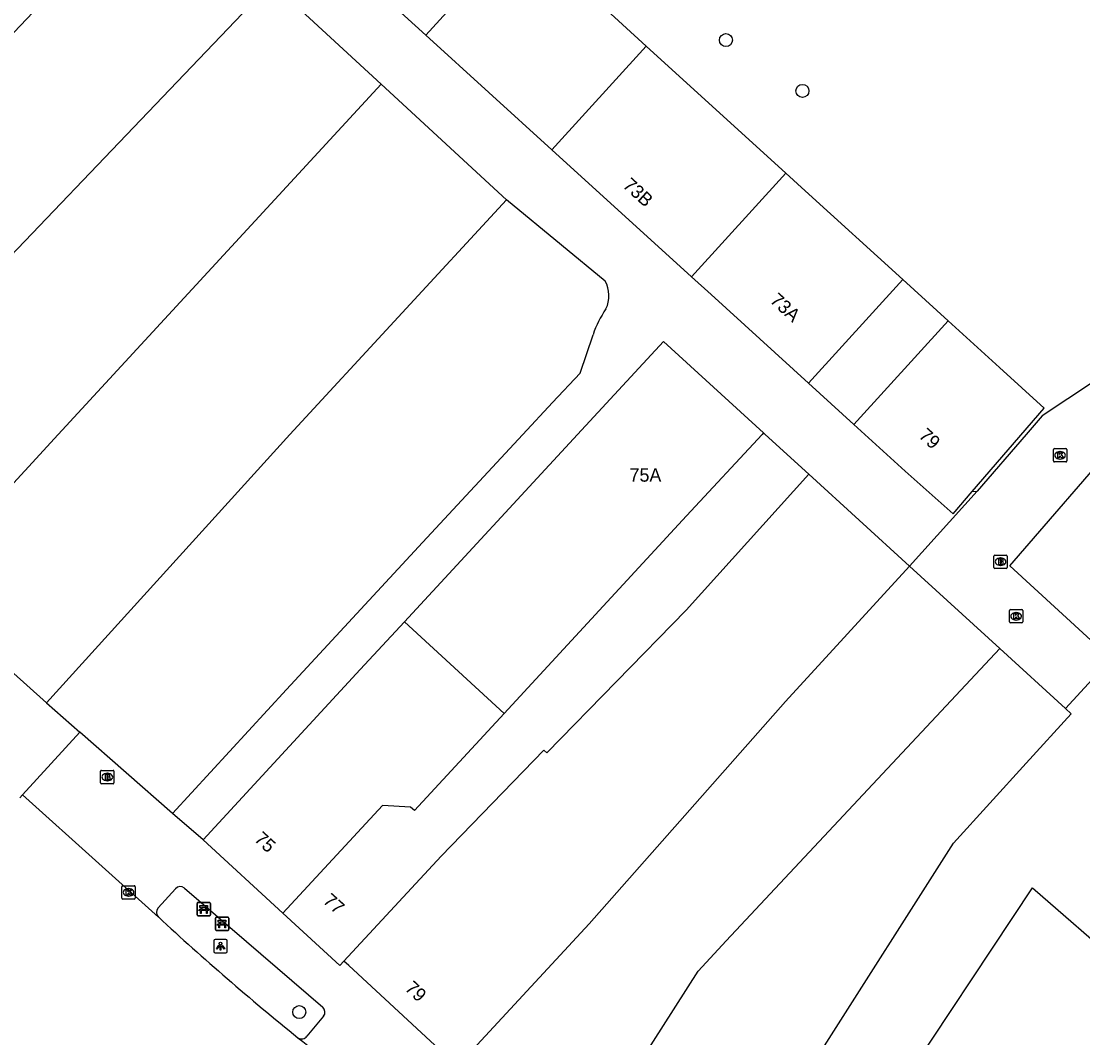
# Model space of a CAD drawing. Extents: x 161771 to 163125, y 382479 to 383177.
# Drawn here: x 162066.3 to 162145.8, y 382704.8 to 382780.9 of the extents above; entities that cross this region are included whole.
import ezdxf

# ---------------------------------------------------------------- set-up
doc = ezdxf.new("R2010")
doc.units = 0
for name, color, linetype in [('IMGEO_Bank', 7, 'Continuous'), ('IMGEO_Boom', 7, 'Continuous'), ('IMGEO_Brandkraan', 7, 'Continuous'), ('IMGEO_Kolk', 7, 'Continuous'), ('IMGEO_Lichtpunt', 7, 'Continuous'), ('IMGEO_Pand', 7, 'Continuous'), ('IMGEO_Pand_nummerreeks', 7, 'Continuous'), ('IMGEO_Parkeervlak_open', 7, 'Continuous'), ('IMGEO_Rijbaan_lokaal_open', 7, 'Continuous'), ('IMGEO_Voetpad_open', 7, 'Continuous'), ('IMGEO_Woonerf_open', 7, 'Continuous')]:
    doc.layers.add(name, color=color, linetype=linetype)

msp = doc.modelspace()

# ---------------------------------------------------------------- linework, layer by layer
at = {"layer": 'IMGEO_Bank'}
for p, q in [((162079.51, 382714.021), (162079.51, 382714.862)), ((162079.51, 382714.862), (162079.51, 382714.021)), ((162079.585, 382714.946), (162080.426, 382714.946)), ((162080.426, 382714.946), (162079.585, 382714.946)), ((162079.819, 382714.452), (162079.819, 382714.558)), ((162079.863, 382714.558), (162079.863, 382714.452)), ((162080.151, 382714.564), (162079.869, 382714.564)), ((162079.869, 382714.446), (162080.151, 382714.446)), ((162080.157, 382714.452), (162080.157, 382714.558)), ((162080.201, 382714.558), (162080.201, 382714.452)), ((162080.51, 382714.871), (162080.51, 382714.03)), ((162080.51, 382714.03), (162080.51, 382714.871)), ((162080.435, 382713.946), (162079.594, 382713.946)), ((162079.594, 382713.946), (162080.435, 382713.946)), ((162080.207, 382714.344), (162079.814, 382714.344)), ((162080.884, 382712.926), (162080.884, 382713.767)), ((162080.884, 382713.767), (162080.884, 382712.926)), ((162080.959, 382713.851), (162081.8, 382713.851)), ((162081.8, 382713.851), (162080.959, 382713.851)), ((162081.884, 382713.776), (162081.884, 382712.935)), ((162081.884, 382712.935), (162081.884, 382713.776)), ((162081.809, 382712.851), (162080.968, 382712.851)), ((162080.968, 382712.851), (162081.809, 382712.851)), ((162081.581, 382713.249), (162081.188, 382713.249)), ((162081.193, 382713.357), (162081.193, 382713.463)), ((162081.237, 382713.463), (162081.237, 382713.357)), ((162081.525, 382713.469), (162081.243, 382713.469)), ((162081.243, 382713.351), (162081.525, 382713.351)), ((162081.531, 382713.357), (162081.531, 382713.463)), ((162081.575, 382713.463), (162081.575, 382713.357))]:
    msp.add_line(p, q, dxfattribs=at)
for points in [[(162079.757, 382714.344), (162079.615, 382714.344), (162079.727, 382714.446), (162079.813, 382714.446)], [(162079.813, 382714.564), (162079.727, 382714.564), (162079.727, 382714.725), (162080.29, 382714.725), (162080.29, 382714.564), (162080.207, 382714.564)], [(162080.207, 382714.446), (162080.29, 382714.446), (162080.402, 382714.344), (162080.263, 382714.344)], [(162079.807, 382714.337), (162079.807, 382714.13), (162079.764, 382714.13), (162079.764, 382714.337)], [(162080.257, 382714.337), (162080.257, 382714.13), (162080.213, 382714.13), (162080.213, 382714.337)], [(162081.131, 382713.249), (162080.989, 382713.249), (162081.101, 382713.351), (162081.187, 382713.351)], [(162081.187, 382713.469), (162081.101, 382713.469), (162081.101, 382713.63), (162081.664, 382713.63), (162081.664, 382713.469), (162081.581, 382713.469)], [(162081.181, 382713.242), (162081.181, 382713.035), (162081.138, 382713.035), (162081.138, 382713.242)], [(162081.581, 382713.351), (162081.664, 382713.351), (162081.776, 382713.249), (162081.637, 382713.249)], [(162081.631, 382713.242), (162081.631, 382713.035), (162081.587, 382713.035), (162081.587, 382713.242)]]:
    msp.add_lwpolyline(points, dxfattribs=at)
for centre, radius, start, end in [((162079.588, 382714.868), 0.0779, 92.4484, 184.28452), ((162079.588, 382714.868), 0.0779, 92.4484, 184.28452), ((162079.812, 382714.557), 0.00671, 2.89567, 87.10433), ((162079.812, 382714.453), 0.00671, 272.89567, 357.10433), ((162079.869, 382714.557), 0.00671, 92.89567, 177.10433), ((162079.869, 382714.453), 0.00671, 182.89567, 267.10433), ((162080.151, 382714.557), 0.00671, 2.89567, 87.10433), ((162080.151, 382714.453), 0.00671, 272.89567, 357.10433), ((162080.208, 382714.557), 0.00671, 92.89567, 177.10433), ((162080.208, 382714.453), 0.00671, 182.89567, 267.10433), ((162080.432, 382714.868), 0.0779, 2.4484, 94.28452), ((162080.432, 382714.868), 0.0779, 2.4484, 94.28452), ((162079.588, 382714.024), 0.0779, 182.4484, 274.28452), ((162079.588, 382714.024), 0.0779, 182.4484, 274.28452), ((162079.757, 382714.337), 0.00671, 2.89567, 87.10433), ((162079.814, 382714.337), 0.00671, 92.89567, 177.10433), ((162080.206, 382714.337), 0.00671, 2.89567, 87.10433), ((162080.263, 382714.337), 0.00671, 92.89567, 177.10433), ((162080.432, 382714.024), 0.0779, 272.4484, 4.28452), ((162080.432, 382714.024), 0.0779, 272.4484, 4.28452), ((162080.962, 382713.773), 0.0779, 92.4484, 184.28452), ((162080.962, 382713.773), 0.0779, 92.4484, 184.28452), ((162081.806, 382713.773), 0.0779, 2.4484, 94.28452), ((162081.806, 382713.773), 0.0779, 2.4484, 94.28452), ((162080.962, 382712.929), 0.0779, 182.4484, 274.28452), ((162080.962, 382712.929), 0.0779, 182.4484, 274.28452), ((162081.131, 382713.242), 0.00671, 2.89567, 87.10433), ((162081.188, 382713.242), 0.00671, 92.89567, 177.10433), ((162081.186, 382713.462), 0.00671, 2.89567, 87.10433), ((162081.186, 382713.358), 0.00671, 272.89567, 357.10433), ((162081.243, 382713.462), 0.00671, 92.89567, 177.10433), ((162081.243, 382713.358), 0.00671, 182.89567, 267.10433), ((162081.525, 382713.462), 0.00671, 2.89567, 87.10433), ((162081.525, 382713.358), 0.00671, 272.89567, 357.10433), ((162081.582, 382713.462), 0.00671, 92.89567, 177.10433), ((162081.582, 382713.358), 0.00671, 182.89567, 267.10433), ((162081.58, 382713.242), 0.00671, 2.89567, 87.10433), ((162081.637, 382713.242), 0.00671, 92.89567, 177.10433), ((162081.806, 382712.929), 0.0779, 272.4484, 4.28452), ((162081.806, 382712.929), 0.0779, 272.4484, 4.28452)]:
    msp.add_arc(centre, radius, start, end, dxfattribs=at)
at = {"layer": 'IMGEO_Boom'}
for centre in [(162119.115, 382779.529), (162124.84, 382775.72), (162087.166, 382706.736)]:
    msp.add_circle(centre, 0.489, dxfattribs=at)
at = {"layer": 'IMGEO_Brandkraan'}
for p, q in [((162139.176, 382740.038), (162139.176, 382740.89)), ((162139.251, 382740.964), (162140.103, 382740.964)), ((162139.664, 382740.744), (162139.689, 382740.744)), ((162140.177, 382740.89), (162140.177, 382740.038)), ((162140.103, 382739.964), (162139.251, 382739.964)), ((162139.687, 382740.184), (162139.662, 382740.184)), ((162072.364, 382724.841), (162073.216, 382724.841)), ((162072.289, 382723.915), (162072.289, 382724.767)), ((162072.8, 382724.061), (162072.775, 382724.061)), ((162072.777, 382724.621), (162072.802, 382724.621)), ((162073.29, 382724.767), (162073.29, 382723.915)), ((162073.216, 382723.841), (162072.364, 382723.841))]:
    msp.add_line(p, q, dxfattribs=at)
for points in [[(162139.176, 382740.038), (162139.176, 382740.89)], [(162139.251, 382740.964), (162140.103, 382740.964)], [(162140.177, 382740.89), (162140.177, 382740.038)], [(162140.103, 382739.964), (162139.251, 382739.964)], [(162139.524, 382740.664), (162139.524, 382740.264), (162139.737, 382740.264)], [(162139.755, 382740.664), (162139.524, 382740.664)], [(162139.703, 382740.583), (162139.649, 382740.583), (162139.649, 382740.507)], [(162139.649, 382740.507), (162139.702, 382740.507)], [(162139.711, 382740.431), (162139.649, 382740.431), (162139.649, 382740.35)], [(162139.649, 382740.35), (162139.711, 382740.35)], [(162072.364, 382724.841), (162073.216, 382724.841)], [(162072.289, 382723.915), (162072.289, 382724.767)], [(162072.637, 382724.541), (162072.637, 382724.141), (162072.85, 382724.141)], [(162072.868, 382724.541), (162072.637, 382724.541)], [(162072.816, 382724.46), (162072.762, 382724.46), (162072.762, 382724.384)], [(162072.762, 382724.384), (162072.815, 382724.384)], [(162072.824, 382724.308), (162072.762, 382724.308), (162072.762, 382724.227)], [(162072.762, 382724.227), (162072.824, 382724.227)], [(162073.29, 382724.767), (162073.29, 382723.915)], [(162073.216, 382723.841), (162072.364, 382723.841)]]:
    msp.add_lwpolyline(points, dxfattribs=at)
for centre, radius, start, end in [((162139.253, 382740.888), 0.0765, 91.55205, 178.44795), ((162139.253, 382740.888), 0.0765, 91.55205, 178.44795), ((162140.101, 382740.888), 0.0765, 1.55205, 88.44795), ((162140.101, 382740.888), 0.0765, 1.55205, 88.44795), ((162139.253, 382740.04), 0.0765, 181.55205, 268.44795), ((162139.253, 382740.04), 0.0765, 181.55205, 268.44795), ((162139.704, 382740.545), 0.0379, 267.82845, 90.93552), ((162139.712, 382740.39), 0.0404, 269.87594, 90.50774), ((162139.743, 382740.515), 0.251, 268.66757, 293.53466), ((162139.759, 382740.519), 0.145, 59.4692, 91.53667), ((162139.784, 382740.566), 0.0922, 285.51372, 58.15012), ((162139.789, 382740.374), 0.105, 301.31148, 78.98903), ((162140.101, 382740.04), 0.0765, 271.55205, 358.44795), ((162140.101, 382740.04), 0.0765, 271.55205, 358.44795), ((162072.366, 382724.765), 0.0765, 91.55205, 178.44795), ((162072.366, 382724.765), 0.0765, 91.55205, 178.44795), ((162073.214, 382724.765), 0.0765, 1.55205, 88.44795), ((162073.214, 382724.765), 0.0765, 1.55205, 88.44795), ((162072.817, 382724.422), 0.0379, 267.82845, 90.93552), ((162072.825, 382724.267), 0.0404, 269.87594, 90.50774), ((162072.856, 382724.392), 0.251, 268.66757, 293.53466), ((162072.872, 382724.396), 0.145, 59.4692, 91.53667), ((162072.897, 382724.443), 0.0922, 285.51372, 58.15012), ((162072.902, 382724.251), 0.105, 301.31148, 78.98903), ((162072.366, 382723.917), 0.0765, 181.55205, 268.44795), ((162072.366, 382723.917), 0.0765, 181.55205, 268.44795), ((162073.214, 382723.917), 0.0765, 271.55205, 358.44795), ((162073.214, 382723.917), 0.0765, 271.55205, 358.44795)]:
    msp.add_arc(centre, radius, start, end, dxfattribs=at)
for centre, major_axis, ratio, start_param, end_param in [((162139.663, 382740.464), (-0.387, 0.002), 0.722429, 4.712389, 7.853982), ((162139.688, 382740.464), (-0.39, 0.002), 0.717154, 1.570796, 4.712389), ((162072.776, 382724.341), (-0.387, 0.002), 0.722429, 4.712389, 7.853982), ((162072.801, 382724.341), (-0.39, 0.002), 0.717154, 1.570796, 4.712389)]:
    msp.add_ellipse(centre, major_axis=major_axis, ratio=ratio, start_param=start_param, end_param=end_param, dxfattribs=at)
at = {"layer": 'IMGEO_Kolk'}
for p, q in [((162143.634, 382748.008), (162143.634, 382748.86)), ((162143.709, 382748.934), (162144.561, 382748.934)), ((162144.122, 382748.714), (162144.147, 382748.714)), ((162144.635, 382748.86), (162144.635, 382748.008)), ((162144.561, 382747.934), (162143.709, 382747.934)), ((162144.145, 382748.154), (162144.12, 382748.154)), ((162140.344, 382735.952), (162140.344, 382736.804)), ((162140.419, 382736.878), (162141.271, 382736.878)), ((162141.345, 382736.804), (162141.345, 382735.952)), ((162140.855, 382736.098), (162140.83, 382736.098)), ((162140.832, 382736.658), (162140.857, 382736.658)), ((162141.271, 382735.878), (162140.419, 382735.878)), ((162073.884, 382715.276), (162073.884, 382716.128)), ((162073.959, 382716.202), (162074.811, 382716.202)), ((162074.885, 382716.128), (162074.885, 382715.276)), ((162074.395, 382715.422), (162074.37, 382715.422)), ((162074.372, 382715.982), (162074.397, 382715.982)), ((162074.811, 382715.202), (162073.959, 382715.202))]:
    msp.add_line(p, q, dxfattribs=at)
for points in [[(162143.634, 382748.008), (162143.634, 382748.86)], [(162143.709, 382748.934), (162144.561, 382748.934)], [(162143.955, 382748.634), (162144.078, 382748.634), (162144.078, 382748.483), (162144.208, 382748.634), (162144.372, 382748.634), (162144.226, 382748.483), (162144.379, 382748.234), (162144.227, 382748.234), (162144.142, 382748.398), (162144.078, 382748.331), (162144.078, 382748.234), (162143.955, 382748.234), (162143.955, 382748.634)], [(162144.635, 382748.86), (162144.635, 382748.008)], [(162144.561, 382747.934), (162143.709, 382747.934)], [(162140.344, 382735.952), (162140.344, 382736.804)], [(162140.419, 382736.878), (162141.271, 382736.878)], [(162141.345, 382736.804), (162141.345, 382735.952)], [(162140.665, 382736.578), (162140.788, 382736.578), (162140.788, 382736.427), (162140.918, 382736.578), (162141.082, 382736.578), (162140.936, 382736.427), (162141.089, 382736.178), (162140.937, 382736.178), (162140.852, 382736.342), (162140.788, 382736.275), (162140.788, 382736.178), (162140.665, 382736.178), (162140.665, 382736.578)], [(162141.271, 382735.878), (162140.419, 382735.878)], [(162073.884, 382715.276), (162073.884, 382716.128)], [(162073.959, 382716.202), (162074.811, 382716.202)], [(162074.885, 382716.128), (162074.885, 382715.276)], [(162074.205, 382715.902), (162074.328, 382715.902), (162074.328, 382715.751), (162074.458, 382715.902), (162074.622, 382715.902), (162074.476, 382715.751), (162074.629, 382715.502), (162074.477, 382715.502), (162074.392, 382715.666), (162074.328, 382715.599), (162074.328, 382715.502), (162074.205, 382715.502), (162074.205, 382715.902)], [(162074.811, 382715.202), (162073.959, 382715.202)]]:
    msp.add_lwpolyline(points, dxfattribs=at)
for centre, start, end in [((162143.711, 382748.858), 91.55205, 178.44795), ((162143.711, 382748.858), 91.55205, 178.44795), ((162144.559, 382748.858), 1.55205, 88.44795), ((162144.559, 382748.858), 1.55205, 88.44795), ((162143.711, 382748.01), 181.55205, 268.44795), ((162143.711, 382748.01), 181.55205, 268.44795), ((162144.559, 382748.01), 271.55205, 358.44795), ((162144.559, 382748.01), 271.55205, 358.44795), ((162140.421, 382736.802), 91.55205, 178.44795), ((162140.421, 382736.802), 91.55205, 178.44795), ((162141.269, 382736.802), 1.55205, 88.44795), ((162141.269, 382736.802), 1.55205, 88.44795), ((162140.421, 382735.954), 181.55205, 268.44795), ((162140.421, 382735.954), 181.55205, 268.44795), ((162141.269, 382735.954), 271.55205, 358.44795), ((162141.269, 382735.954), 271.55205, 358.44795), ((162073.961, 382716.126), 91.55205, 178.44795), ((162073.961, 382716.126), 91.55205, 178.44795), ((162074.809, 382716.126), 1.55205, 88.44795), ((162074.809, 382716.126), 1.55205, 88.44795), ((162073.961, 382715.278), 181.55205, 268.44795), ((162073.961, 382715.278), 181.55205, 268.44795), ((162074.809, 382715.278), 271.55205, 358.44795), ((162074.809, 382715.278), 271.55205, 358.44795)]:
    msp.add_arc(centre, 0.0765, start, end, dxfattribs=at)
for centre, major_axis, ratio, start_param, end_param in [((162144.121, 382748.434), (-0.387, 0.002), 0.722429, 4.712389, 7.853982), ((162144.146, 382748.434), (-0.39, 0.002), 0.717154, 1.570796, 4.712389), ((162140.831, 382736.378), (-0.387, 0.002), 0.722429, 4.712389, 7.853982), ((162140.856, 382736.378), (-0.39, 0.002), 0.717154, 1.570796, 4.712389), ((162074.371, 382715.702), (-0.387, 0.002), 0.722429, 4.712389, 7.853982), ((162074.396, 382715.702), (-0.39, 0.002), 0.717154, 1.570796, 4.712389)]:
    msp.add_ellipse(centre, major_axis=major_axis, ratio=ratio, start_param=start_param, end_param=end_param, dxfattribs=at)
at = {"layer": 'IMGEO_Lichtpunt'}
for p, q in [((162080.771, 382712.074), (162080.771, 382711.267)), ((162080.771, 382712.074), (162080.771, 382711.267)), ((162081.673, 382712.169), (162080.865, 382712.169)), ((162081.673, 382712.169), (162080.865, 382712.169)), ((162081.767, 382711.267), (162081.767, 382712.074)), ((162081.767, 382711.267), (162081.767, 382712.074)), ((162080.865, 382711.173), (162081.673, 382711.173)), ((162080.865, 382711.173), (162081.673, 382711.173))]:
    msp.add_line(p, q, dxfattribs=at)
for points in [[(162081.145, 382711.738), (162081.184, 382711.71), (162080.996, 382711.448), (162080.958, 382711.475), (162081.145, 382711.738)], [(162081.247, 382711.69), (162081.294, 382711.69), (162081.294, 382711.368), (162081.247, 382711.368), (162081.247, 382711.69)], [(162081.357, 382711.71), (162081.395, 382711.737), (162081.582, 382711.475), (162081.543, 382711.447), (162081.357, 382711.71)]]:
    msp.add_lwpolyline(points, dxfattribs=at)
msp.add_circle((162081.27, 382711.872), 0.0994, dxfattribs=at)
for centre, start, end in [((162080.865, 382712.074), 90, 180), ((162080.865, 382712.074), 90, 180), ((162081.673, 382712.074), 0, 90), ((162081.673, 382712.074), 0, 90), ((162080.865, 382711.267), 180, 270), ((162080.865, 382711.267), 180, 270), ((162081.673, 382711.267), 270, 0), ((162081.673, 382711.267), 270, 360)]:
    msp.add_arc(centre, 0.0946, start, end, dxfattribs=at)
at = {"layer": 'IMGEO_Pand'}
for points in [[(162041.234, 382754.251), (162076.682, 382791.573)], [(162103.704, 382787.66), (162096.64, 382779.898)], [(162096.64, 382779.898), (162091.323, 382784.737)], [(162085.084, 382783.819), (162055.186, 382752.54), (162054.305, 382753.331), (162051.315, 382750), (162048.871, 382747.277)], [(162093.305, 382776.234), (162085.084, 382783.819)], [(162109.886, 382782.033), (162113.145, 382779.067)], [(162106.08, 382771.305), (162096.64, 382779.898)], [(162113.145, 382779.067), (162106.08, 382771.305)], [(162123.586, 382769.563), (162113.145, 382779.067)], [(162058.659, 382738.492), (162064.092, 382744.546), (162069.12, 382750), (162093.305, 382776.234)], [(162102.686, 382767.576), (162093.305, 382776.234)], [(162106.08, 382771.305), (162116.522, 382761.801)], [(162116.522, 382761.801), (162123.586, 382769.563)], [(162123.586, 382769.563), (162125.053, 382768.237), (162132.36, 382761.587)], [(162102.686, 382767.576), (162086.466, 382750), (162068.232, 382729.901)], [(162116.522, 382761.801), (162117.998, 382760.486), (162125.306, 382753.836)], [(162125.306, 382753.836), (162132.36, 382761.587)], [(162132.36, 382761.587), (162135.753, 382758.499)], [(162135.753, 382758.499), (162128.7, 382750.747)], [(162137.562, 382745.715), (162142.945, 382751.954), (162139.589, 382755.008), (162135.753, 382758.499)], [(162095.037, 382735.974), (162107.996, 382750), (162114.432, 382756.966), (162121.926, 382750.121)], [(162128.7, 382750.747), (162125.306, 382753.836)], [(162128.7, 382750.747), (162129.521, 382750), (162132.538, 382747.255), (162136.117, 382744.041), (162137.562, 382745.715)], [(162121.926, 382750.121), (162121.814, 382750), (162116.17, 382743.891), (162102.503, 382729.099)], [(162125.315, 382747.027), (162122.059, 382750), (162121.926, 382750.121)], [(162090.512, 382710.562), (162097.79, 382718.416), (162105.478, 382726.361), (162105.708, 382726.149), (162116.144, 382736.828), (162125.315, 382747.027)], [(162132.852, 382740.143), (162125.315, 382747.027)], [(162132.852, 382740.143), (162123.57, 382730.005), (162108.878, 382713.348), (162099.225, 382702.933)], [(162132.852, 382740.143), (162139.628, 382733.955)], [(162058.659, 382738.492), (162068.232, 382729.901)], [(162079.971, 382719.627), (162091.73, 382732.386), (162095.037, 382735.974)], [(162095.037, 382735.974), (162102.503, 382729.099)], [(162109.246, 382697.596), (162117.027, 382709.813), (162119.138, 382712.068), (162139.628, 382733.955)], [(162139.628, 382733.955), (162144.54, 382729.468)], [(162102.503, 382729.099), (162095.786, 382721.83), (162095.503, 382722.092), (162093.393, 382722.202), (162085.93, 382714.149)], [(162126.981, 382703.116), (162126.137, 382703.654), (162136.147, 382719.38), (162141.6, 382725.38), (162144.962, 382729.08), (162144.54, 382729.468)], [(162085.93, 382714.149), (162079.971, 382719.627)], [(162131.52, 382700.111), (162142.065, 382716.037), (162148.795, 382710.213), (162152.742, 382714.774), (162170.21, 382699.659), (162167.606, 382696.65)], [(162090.512, 382710.562), (162090.199, 382710.224), (162085.93, 382714.149)], [(162099.225, 382702.933), (162099.002, 382702.692), (162090.877, 382710.223), (162090.512, 382710.562)]]:
    msp.add_lwpolyline(points, dxfattribs=at)
at = {"layer": 'IMGEO_Parkeervlak_open'}
msp.add_lwpolyline([(162144.54, 382729.468), (162147.959, 382733.187), (162140.377, 382740.156), (162148.89, 382750), (162151.087, 382752.541), (162156.384, 382755.638), (162163.221, 382759.635), (162164.986, 382756.953)], dxfattribs=at)
at = {"layer": 'IMGEO_Rijbaan_lokaal_open'}
for points in [[(162110.062, 382761.485), (162106.798, 382764.182), (162102.686, 382767.576)], [(162077.668, 382721.606), (162086.196, 382730.901), (162096.706, 382742.256), (162103.912, 382750), (162106.13, 382752.384), (162108.196, 382754.595), (162109.159, 382757.463)], [(162137.913, 382745.744), (162132.852, 382740.143)], [(162137.562, 382745.715), (162137.913, 382745.744)], [(162066.446, 382723.002), (162066.242, 382722.779)], [(162076.611, 382713.858), (162072.148, 382717.856), (162066.446, 382723.002)], [(162079.971, 382719.627), (162077.668, 382721.606)]]:
    msp.add_lwpolyline(points, dxfattribs=at)
for centre, radius, start, end in [((162108.146, 382760.382), 2.211, 333.51752, 29.93728), ((162116.763, 382754.871), 8.034, 145.71782, 161.17579), ((162215.256, 382863.569), 204.048, 227.19765, 231.08008), ((162260.432, 382922.073), 277.952, 231.41133, 234.48276)]:
    msp.add_arc(centre, radius, start, end, dxfattribs=at)
at = {"layer": 'IMGEO_Voetpad_open'}
for points in [[(162068.232, 382729.901), (162070.722, 382727.712)], [(162070.722, 382727.712), (162066.446, 382723.002)], [(162077.668, 382721.606), (162070.722, 382727.712)], [(162076.59, 382714.541), (162077.906, 382715.971)], [(162078.567, 382716.024), (162088.922, 382707.095)], [(162088.986, 382706.426), (162087.741, 382704.933)]]:
    msp.add_lwpolyline(points, dxfattribs=at)
for centre, radius, start, end in [((162078.263, 382715.664), 0.471, 49.84119, 139.32733), ((162076.989, 382714.211), 0.517, 140.42088, 223.10132), ((162088.587, 382706.725), 0.499, 323.11447, 47.81469), ((162087.345, 382705.204), 0.479, 234.37773, 325.61886)]:
    msp.add_arc(centre, radius, start, end, dxfattribs=at)
at = {"layer": 'IMGEO_Woonerf_open'}
msp.add_lwpolyline([(162152.874, 382769.682), (162156.384, 382764.056), (162157.998, 382761.469), (162156.384, 382760.4), (162142.791, 382751.398), (162141.585, 382750), (162137.913, 382745.744)], dxfattribs=at)

# ---------------------------------------------------------------- texts
at = {"layer": 'IMGEO_Pand_nummerreeks'}
for s, rotation, p in [('73B', 317.6928, (162111.326, 382768.559)), ('73A', 317.69853, (162122.345, 382759.939)), ('79', 317.88231, (162133.485, 382749.818)), ('75', 317.53854, (162083.726, 382719.606)), ('77', 318.09387, (162088.873, 382714.975)), ('79', 317.1714, (162095.012, 382708.436))]:
    msp.add_text(s, height=1, rotation=rotation, dxfattribs=at).set_placement(p)
msp.add_text('75A', height=1, dxfattribs=at).set_placement((162111.895, 382746.457))

doc.saveas('drawing.dxf')
